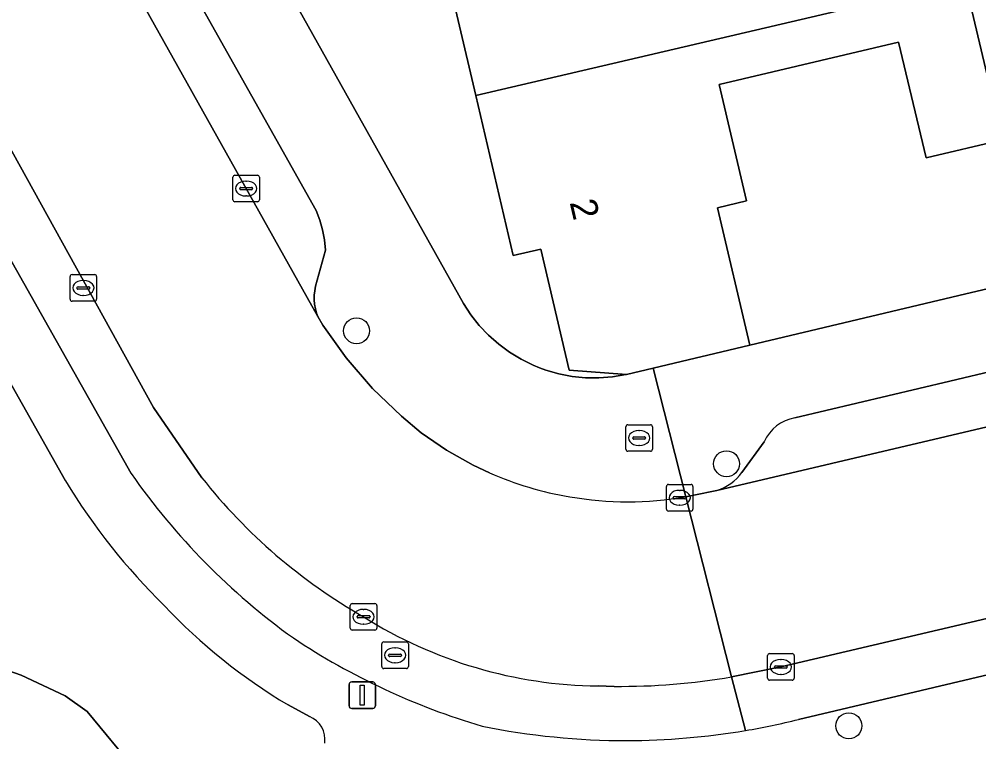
# Model space of a CAD drawing. Extents: x 158031 to 159244, y 380104 to 381214.
# Drawn here: x 158825.28 to 158861.42, y 380567.48 to 380594.69 of the extents above; entities that cross this region are included whole.
import ezdxf

# ---------------------------------------------------------------- set-up
doc = ezdxf.new("R2010")
doc.units = 0
for name, color, linetype in [('IMGEO_Boom', 7, 'Continuous'), ('IMGEO_Brandkraan', 7, 'Continuous'), ('IMGEO_Erf', 7, 'Continuous'), ('IMGEO_Groenvoorziening', 7, 'Continuous'), ('IMGEO_Kolk', 7, 'Continuous'), ('IMGEO_Lichtmast', 7, 'Continuous'), ('IMGEO_Muur', 7, 'Continuous'), ('IMGEO_Pand', 7, 'Continuous'), ('IMGEO_Pand_nummerreeks', 7, 'Continuous'), ('IMGEO_Parkeervlak_open', 7, 'Continuous'), ('IMGEO_Rijbaan_lokaal_gesloten', 7, 'Continuous'), ('IMGEO_Rioolput', 7, 'Continuous'), ('IMGEO_Voetpad_open', 7, 'Continuous')]:
    doc.layers.add(name, color=color, linetype=linetype)

msp = doc.modelspace()

# ---------------------------------------------------------------- linework, layer by layer
at = {"layer": 'IMGEO_Boom'}
for centre in [(158837.986, 380582.952), (158851.919, 380577.947), (158856.524, 380568.077)]:
    msp.add_circle(centre, 0.489, dxfattribs=at)
at = {"layer": 'IMGEO_Brandkraan'}
for p, q in [((158848.202, 380579.416), (158849.054, 380579.416)), ((158848.127, 380578.49), (158848.127, 380579.342)), ((158848.615, 380579.196), (158848.64, 380579.196)), ((158849.128, 380579.342), (158849.128, 380578.49)), ((158848.386, 380578.91), (158848.386, 380578.922)), ((158848.824, 380578.873), (158848.426, 380578.873)), ((158848.429, 380578.959), (158848.827, 380578.959)), ((158848.87, 380578.922), (158848.87, 380578.91)), ((158849.054, 380578.416), (158848.202, 380578.416)), ((158848.638, 380578.636), (158848.613, 380578.636))]:
    msp.add_line(p, q, dxfattribs=at)
for points in [[(158848.202, 380579.416), (158849.054, 380579.416)], [(158848.127, 380578.49), (158848.127, 380579.342)], [(158849.128, 380579.342), (158849.128, 380578.49)], [(158849.054, 380578.416), (158848.202, 380578.416)]]:
    msp.add_lwpolyline(points, dxfattribs=at)
for centre, radius, start, end in [((158848.204, 380579.34), 0.0765, 91.552, 178.448), ((158848.204, 380579.34), 0.0765, 91.552, 178.448), ((158849.052, 380579.34), 0.0765, 1.552, 88.448), ((158849.052, 380579.34), 0.0765, 1.552, 88.448), ((158848.426, 380578.919), 0.0403, 85.8775, 175.7526), ((158848.423, 380578.909), 0.0366, 178.938, 274.7102), ((158848.827, 380578.916), 0.043, 264.8664, 352.4533), ((158848.831, 380578.921), 0.0386, 1.7309, 96.639), ((158848.204, 380578.492), 0.0765, 181.552, 268.448), ((158848.204, 380578.492), 0.0765, 181.552, 268.448), ((158849.052, 380578.492), 0.0765, 271.552, 358.448), ((158849.052, 380578.492), 0.0765, 271.552, 358.448)]:
    msp.add_arc(centre, radius, start, end, dxfattribs=at)
for centre, major_axis, ratio, start_param, end_param in [((158848.614, 380578.916), (-0.387, 0.002), 0.722429, 4.712389, 7.853982), ((158848.639, 380578.916), (-0.39, 0.002), 0.717154, 1.570796, 4.712389)]:
    msp.add_ellipse(centre, major_axis=major_axis, ratio=ratio, start_param=start_param, end_param=end_param, dxfattribs=at)
at = {"layer": 'IMGEO_Erf'}
msp.add_lwpolyline([(158814.933, 380632.324), (158842.019, 380583.982), (158842.296, 380583.555), (158842.61, 380583.155), (158842.959, 380582.785), (158843.339, 380582.447), (158843.748, 380582.145), (158844.182, 380581.88), (158844.638, 380581.655), (158844.877, 380581.563), (158845.113, 380581.472), (158845.602, 380581.332), (158846.101, 380581.236), (158846.607, 380581.185), (158847.116, 380581.18), (158847.623, 380581.22), (158848.124, 380581.305), (158848.149, 380581.31), (158845.99, 380581.47), (158844.921, 380586.026), (158843.888, 380585.784), (158842.476, 380591.808), (158841.099, 380597.684)], dxfattribs=at)
msp.add_lwpolyline([(158862.309, 380590.147), (158859.433, 380589.463), (158858.397, 380593.822), (158851.64, 380592.224), (158852.667, 380587.842), (158851.576, 380587.585), (158852.79, 380582.412), (158860.664, 380584.282), (158863.54, 380584.965)], close=True, dxfattribs=at)
at = {"layer": 'IMGEO_Groenvoorziening'}
for points in [[(158811.337, 380597.907), (158806.385, 380595.117), (158820.064, 380570.69), (158820.864, 380571.023), (158822.032, 380571.149), (158825.356, 380569.99), (158827.018, 380569.201), (158827.843, 380568.615), (158829.693, 380566.379), (158830.239, 380565.156), (158835.279, 380566.391), (158836.022, 380566.573)], [(158827.03, 380577.302), (158820.147, 380589.495)], [(158836.217, 380568.425), (158835.41, 380568.867)]]:
    msp.add_lwpolyline(points, dxfattribs=at)
msp.add_lwpolyline([(158824.017, 380563.631), (158830.239, 380565.156), (158829.693, 380566.379), (158827.843, 380568.615), (158827.018, 380569.201), (158825.356, 380569.99), (158822.032, 380571.149), (158820.864, 380571.023), (158820.064, 380570.69)], close=True, dxfattribs=at)
for centre, radius, start, end in [((158847.421, 380589.634), 23.83, 211.1642, 225.5932), ((158846.278, 380587.187), 21.301, 223.1823, 239.3215), ((158835.861, 380567.557), 0.938, 352.0777, 67.6964)]:
    msp.add_arc(centre, radius, start, end, dxfattribs=at)
at = {"layer": 'IMGEO_Kolk'}
for p, q in [((158833.33, 380587.883), (158833.33, 380588.735)), ((158833.405, 380588.809), (158834.257, 380588.809)), ((158833.818, 380588.589), (158833.843, 380588.589)), ((158834.331, 380588.735), (158834.331, 380587.883)), ((158833.589, 380588.303), (158833.589, 380588.315)), ((158834.027, 380588.266), (158833.629, 380588.266)), ((158833.632, 380588.352), (158834.03, 380588.352)), ((158834.073, 380588.315), (158834.073, 380588.303)), ((158834.257, 380587.809), (158833.405, 380587.809)), ((158833.841, 380588.029), (158833.816, 380588.029)), ((158827.199, 380584.141), (158827.199, 380584.993)), ((158827.274, 380585.067), (158828.126, 380585.067)), ((158827.687, 380584.847), (158827.712, 380584.847)), ((158828.2, 380584.993), (158828.2, 380584.141)), ((158827.458, 380584.561), (158827.458, 380584.573)), ((158827.896, 380584.524), (158827.498, 380584.524)), ((158827.501, 380584.61), (158827.899, 380584.61)), ((158827.942, 380584.573), (158827.942, 380584.561)), ((158827.71, 380584.287), (158827.685, 380584.287)), ((158828.126, 380584.067), (158827.274, 380584.067)), ((158849.654, 380576.239), (158849.654, 380577.091)), ((158849.729, 380577.165), (158850.581, 380577.165)), ((158850.142, 380576.945), (158850.167, 380576.945)), ((158850.655, 380577.091), (158850.655, 380576.239)), ((158849.913, 380576.659), (158849.913, 380576.671)), ((158850.351, 380576.622), (158849.953, 380576.622)), ((158849.956, 380576.708), (158850.354, 380576.708)), ((158850.397, 380576.671), (158850.397, 380576.659)), ((158850.581, 380576.165), (158849.729, 380576.165)), ((158850.165, 380576.385), (158850.14, 380576.385)), ((158837.752, 380571.757), (158837.752, 380572.609)), ((158837.827, 380572.683), (158838.679, 380572.683)), ((158838.753, 380572.609), (158838.753, 380571.757)), ((158838.011, 380572.177), (158838.011, 380572.189)), ((158838.054, 380572.226), (158838.452, 380572.226)), ((158838.24, 380572.463), (158838.265, 380572.463)), ((158838.495, 380572.189), (158838.495, 380572.177)), ((158838.449, 380572.14), (158838.051, 380572.14)), ((158838.263, 380571.903), (158838.238, 380571.903)), ((158838.679, 380571.683), (158837.827, 380571.683)), ((158853.539, 380570.796), (158854.391, 380570.796)), ((158853.464, 380569.87), (158853.464, 380570.722)), ((158853.952, 380570.576), (158853.977, 380570.576)), ((158854.465, 380570.722), (158854.465, 380569.87)), ((158853.723, 380570.29), (158853.723, 380570.302)), ((158854.161, 380570.253), (158853.763, 380570.253)), ((158853.766, 380570.339), (158854.164, 380570.339)), ((158854.207, 380570.302), (158854.207, 380570.29)), ((158854.391, 380569.796), (158853.539, 380569.796)), ((158853.975, 380570.016), (158853.95, 380570.016))]:
    msp.add_line(p, q, dxfattribs=at)
for points in [[(158833.33, 380587.883), (158833.33, 380588.735)], [(158833.405, 380588.809), (158834.257, 380588.809)], [(158834.331, 380588.735), (158834.331, 380587.883)], [(158834.257, 380587.809), (158833.405, 380587.809)], [(158827.199, 380584.141), (158827.199, 380584.993)], [(158827.274, 380585.067), (158828.126, 380585.067)], [(158828.2, 380584.993), (158828.2, 380584.141)], [(158828.126, 380584.067), (158827.274, 380584.067)], [(158849.654, 380576.239), (158849.654, 380577.091)], [(158849.729, 380577.165), (158850.581, 380577.165)], [(158850.655, 380577.091), (158850.655, 380576.239)], [(158850.581, 380576.165), (158849.729, 380576.165)], [(158837.752, 380571.757), (158837.752, 380572.609)], [(158837.827, 380572.683), (158838.679, 380572.683)], [(158838.753, 380572.609), (158838.753, 380571.757)], [(158838.679, 380571.683), (158837.827, 380571.683)], [(158853.539, 380570.796), (158854.391, 380570.796)], [(158853.464, 380569.87), (158853.464, 380570.722)], [(158854.465, 380570.722), (158854.465, 380569.87)], [(158854.391, 380569.796), (158853.539, 380569.796)]]:
    msp.add_lwpolyline(points, dxfattribs=at)
for centre, radius, start, end in [((158833.407, 380588.733), 0.0765, 91.552, 178.448), ((158833.407, 380588.733), 0.0765, 91.552, 178.448), ((158834.255, 380588.733), 0.0765, 1.552, 88.448), ((158834.255, 380588.733), 0.0765, 1.552, 88.448), ((158833.629, 380588.312), 0.0403, 85.8775, 175.7526), ((158833.626, 380588.302), 0.0366, 178.938, 274.7102), ((158834.03, 380588.309), 0.043, 264.8664, 352.4533), ((158834.034, 380588.314), 0.0386, 1.7309, 96.639), ((158833.407, 380587.885), 0.0765, 181.552, 268.448), ((158833.407, 380587.885), 0.0765, 181.552, 268.448), ((158834.255, 380587.885), 0.0765, 271.552, 358.448), ((158834.255, 380587.885), 0.0765, 271.552, 358.448), ((158827.276, 380584.991), 0.0765, 91.552, 178.448), ((158827.276, 380584.991), 0.0765, 91.552, 178.448), ((158828.124, 380584.991), 0.0765, 1.552, 88.448), ((158828.124, 380584.991), 0.0765, 1.552, 88.448), ((158827.498, 380584.57), 0.0403, 85.8775, 175.7526), ((158827.495, 380584.56), 0.0366, 178.938, 274.7102), ((158827.899, 380584.567), 0.043, 264.8664, 352.4533), ((158827.903, 380584.572), 0.0386, 1.7309, 96.639), ((158827.276, 380584.143), 0.0765, 181.552, 268.448), ((158827.276, 380584.143), 0.0765, 181.552, 268.448), ((158828.124, 380584.143), 0.0765, 271.552, 358.448), ((158828.124, 380584.143), 0.0765, 271.552, 358.448), ((158849.731, 380577.089), 0.0765, 91.552, 178.448), ((158849.731, 380577.089), 0.0765, 91.552, 178.448), ((158850.579, 380577.089), 0.0765, 1.552, 88.448), ((158850.579, 380577.089), 0.0765, 1.552, 88.448), ((158849.953, 380576.668), 0.0403, 85.8775, 175.7526), ((158849.95, 380576.658), 0.0366, 178.938, 274.7102), ((158850.354, 380576.665), 0.043, 264.8664, 352.4533), ((158850.358, 380576.67), 0.0386, 1.7309, 96.639), ((158849.731, 380576.241), 0.0765, 181.552, 268.448), ((158849.731, 380576.241), 0.0765, 181.552, 268.448), ((158850.579, 380576.241), 0.0765, 271.552, 358.448), ((158850.579, 380576.241), 0.0765, 271.552, 358.448), ((158837.829, 380572.607), 0.0765, 91.552, 178.448), ((158837.829, 380572.607), 0.0765, 91.552, 178.448), ((158838.677, 380572.607), 0.0765, 1.552, 88.448), ((158838.677, 380572.607), 0.0765, 1.552, 88.448), ((158838.051, 380572.186), 0.0403, 85.8775, 175.7526), ((158838.456, 380572.188), 0.0386, 1.7309, 96.639), ((158838.048, 380572.176), 0.0366, 178.938, 274.7102), ((158838.452, 380572.183), 0.043, 264.8664, 352.4533), ((158837.829, 380571.759), 0.0765, 181.552, 268.448), ((158837.829, 380571.759), 0.0765, 181.552, 268.448), ((158838.677, 380571.759), 0.0765, 271.552, 358.448), ((158838.677, 380571.759), 0.0765, 271.552, 358.448), ((158853.541, 380570.72), 0.0765, 91.552, 178.448), ((158853.541, 380570.72), 0.0765, 91.552, 178.448), ((158854.389, 380570.72), 0.0765, 1.552, 88.448), ((158854.389, 380570.72), 0.0765, 1.552, 88.448), ((158853.763, 380570.299), 0.0403, 85.8775, 175.7526), ((158853.76, 380570.289), 0.0366, 178.938, 274.7102), ((158854.164, 380570.296), 0.043, 264.8664, 352.4533), ((158854.168, 380570.301), 0.0386, 1.7309, 96.639), ((158853.541, 380569.872), 0.0765, 181.552, 268.448), ((158853.541, 380569.872), 0.0765, 181.552, 268.448), ((158854.389, 380569.872), 0.0765, 271.552, 358.448), ((158854.389, 380569.872), 0.0765, 271.552, 358.448)]:
    msp.add_arc(centre, radius, start, end, dxfattribs=at)
for centre, major_axis, ratio, start_param, end_param in [((158833.817, 380588.309), (-0.387, 0.002), 0.722429, 4.712389, 7.853982), ((158833.842, 380588.309), (-0.39, 0.002), 0.717154, 1.570796, 4.712389), ((158827.686, 380584.567), (-0.387, 0.002), 0.722429, 4.712389, 7.853982), ((158827.711, 380584.567), (-0.39, 0.002), 0.717154, 1.570796, 4.712389), ((158850.141, 380576.665), (-0.387, 0.002), 0.722429, 4.712389, 7.853982), ((158850.166, 380576.665), (-0.39, 0.002), 0.717154, 1.570796, 4.712389), ((158838.239, 380572.183), (-0.387, 0.002), 0.722429, 4.712389, 7.853982), ((158838.264, 380572.183), (-0.39, 0.002), 0.717154, 1.570796, 4.712389), ((158853.951, 380570.296), (-0.387, 0.002), 0.722429, 4.712389, 7.853982), ((158853.976, 380570.296), (-0.39, 0.002), 0.717154, 1.570796, 4.712389)]:
    msp.add_ellipse(centre, major_axis=major_axis, ratio=ratio, start_param=start_param, end_param=end_param, dxfattribs=at)
at = {"layer": 'IMGEO_Lichtmast'}
for p, q in [((158837.807, 380569.729), (158838.597, 380569.729)), ((158838.597, 380569.729), (158837.807, 380569.729)), ((158837.707, 380568.829), (158837.707, 380569.629)), ((158837.707, 380569.629), (158837.707, 380568.829)), ((158838.697, 380569.629), (158838.697, 380568.829)), ((158838.697, 380568.829), (158838.697, 380569.629)), ((158838.597, 380568.729), (158837.807, 380568.729)), ((158837.807, 380568.729), (158838.597, 380568.729))]:
    msp.add_line(p, q, dxfattribs=at)
msp.add_lwpolyline([(158838.127, 380569.604), (158838.277, 380569.604), (158838.277, 380568.854), (158838.127, 380568.854), (158838.127, 380569.604)], dxfattribs=at)
for centre, start, end in [((158837.807, 380569.629), 90, 180), ((158837.807, 380569.629), 90, 180), ((158838.597, 380569.629), 0, 90), ((158838.597, 380569.629), 360, 90), ((158837.807, 380568.829), 180, 270), ((158837.807, 380568.829), 180, 270), ((158838.597, 380568.829), 270, 0), ((158838.597, 380568.829), 270, 0)]:
    msp.add_arc(centre, 0.1, start, end, dxfattribs=at)
at = {"layer": 'IMGEO_Muur'}
msp.add_lwpolyline([(158860.664, 380584.282), (158852.79, 380582.412)], dxfattribs=at)
at = {"layer": 'IMGEO_Pand'}
for points in [[(158841.099, 380597.684), (158842.476, 380591.808), (158856.068, 380594.994), (158856.033, 380595.143), (158855.613, 380596.933), (158850.761, 380595.796), (158849.838, 380599.733)], [(158851.576, 380587.585), (158852.667, 380587.842), (158851.64, 380592.224), (158858.397, 380593.822), (158859.433, 380589.463), (158862.309, 380590.147), (158861.153, 380595.012), (158860.85, 380596.288), (158856.033, 380595.143), (158856.068, 380594.994), (158842.476, 380591.808), (158843.888, 380585.784), (158844.921, 380586.026), (158845.99, 380581.47), (158848.149, 380581.31), (158849.158, 380581.55), (158852.79, 380582.412)]]:
    msp.add_lwpolyline(points, close=True, dxfattribs=at)
at = {"layer": 'IMGEO_Parkeervlak_open'}
for points in [[(158824.26, 380605.383), (158836.306, 380583.892), (158836.527, 380583.492), (158836.482, 380583.618), (158836.438, 380583.783), (158836.409, 380583.951), (158836.395, 380584.122), (158836.397, 380584.293), (158836.413, 380584.463), (158836.445, 380584.631), (158836.815, 380585.989), (158836.778, 380586.373), (158836.706, 380586.752), (158836.601, 380587.124), (158836.462, 380587.488), (158812.562, 380629.938)], [(158851.553, 380576.939), (158864.508, 380579.993), (158876.373, 380582.763), (158889.141, 380585.743), (158893.045, 380586.654), (158933.324, 380596.223), (158956.809, 380601.82), (158956.312, 380603.784), (158936.256, 380599.01), (158932.578, 380598.135), (158895.583, 380589.33), (158891.886, 380588.45), (158875.128, 380584.578), (158869.583, 380583.26), (158865.989, 380582.405), (158863.919, 380581.913), (158860.326, 380581.059), (158854.491, 380579.672)], [(158832.16, 380577.421), (158830.347, 380580.068), (158822.357, 380594.491)], [(158822.35, 380590.244), (158829.502, 380577.574)], [(158905.292, 380582.437), (158870.549, 380574.194), (158853.96, 380570.297), (158852.111, 380569.924), (158852.627, 380567.9)], [(158854.626, 380568.315), (158871.516, 380572.305), (158902.686, 380579.73)], [(158853.335, 380578.771), (158852.495, 380577.617)], [(158852.627, 380567.9), (158852.111, 380569.924)], [(158847.69, 380569.564), (158847.082, 380569.578)]]:
    msp.add_lwpolyline(points, dxfattribs=at)
for centre, radius, start, end in [((158854.745, 380578.154), 1.539, 99.5045, 156.362), ((158850.953, 380578.766), 1.924, 288.185, 323.3036), ((158850.727, 380592.409), 25.896, 214.9509, 234.2754), ((158848.671, 380590.462), 21.04, 218.3027, 240.3106), ((158847.276, 380586.504), 16.927, 237.7773, 269.3439), ((158850.15, 380593.269), 26.275, 236.3929, 253.5556), ((158847.935, 380593.878), 24.315, 269.422, 279.8886), ((158848.063, 380594.908), 27.391, 279.5924, 283.864), ((158848.116, 380594.59), 27.066, 258.4822, 270.1091), ((158848.121, 380594.711), 27.187, 270.0993, 279.5407)]:
    msp.add_arc(centre, radius, start, end, dxfattribs=at)
at = {"layer": 'IMGEO_Rijbaan_lokaal_gesloten'}
for points in [[(158748.029, 380726.974), (158757.809, 380709.552), (158759.661, 380706.252), (158759.764, 380706.069), (158763.233, 380699.889), (158768.32, 380690.845), (158768.668, 380690.225), (158772.877, 380682.742), (158810.02, 380616.484), (158820.231, 380598.271), (158822.357, 380594.491), (158830.347, 380580.068), (158832.16, 380577.421)], [(158999.117, 380604.815), (158997.312, 380611.42), (158994.286, 380610.681), (158964.208, 380603.569), (158956.809, 380601.82), (158933.324, 380596.223), (158893.045, 380586.654), (158889.141, 380585.743), (158876.373, 380582.763), (158864.508, 380579.993), (158851.553, 380576.939), (158851.369, 380576.896), (158850.382, 380576.701), (158852.111, 380569.924), (158853.96, 380570.297), (158870.549, 380574.194), (158905.292, 380582.437), (158906.769, 380582.786), (158907.421, 380582.94), (158912.673, 380584.186)], [(158842.992, 380577.609), (158842.377, 380577.899), (158841.374, 380578.462), (158840.425, 380579.112), (158839.68, 380579.732), (158838.59, 380580.784), (158837.597, 380581.929), (158836.711, 380583.159), (158836.527, 380583.492), (158836.306, 380583.892), (158824.26, 380605.383)], [(158852.111, 380569.924), (158850.382, 380576.701)], [(158847.082, 380569.578), (158847.69, 380569.564)]]:
    msp.add_lwpolyline(points, dxfattribs=at)
for centre, radius, start, end in [((158848.671, 380590.462), 21.04, 218.3027, 240.3106), ((158848.162, 380589.327), 12.808, 246.1915, 260.3579), ((158848.197, 380589.447), 12.932, 260.2968, 279.7294), ((158847.276, 380586.504), 16.927, 237.7773, 269.3439), ((158847.935, 380593.878), 24.315, 269.422, 279.8886)]:
    msp.add_arc(centre, radius, start, end, dxfattribs=at)
at = {"layer": 'IMGEO_Rioolput'}
for p, q in [((158838.936, 380570.309), (158838.936, 380571.161)), ((158839.011, 380571.235), (158839.863, 380571.235)), ((158839.937, 380571.161), (158839.937, 380570.309)), ((158839.238, 380570.778), (158839.636, 380570.778)), ((158839.424, 380571.015), (158839.449, 380571.015)), ((158839.195, 380570.729), (158839.195, 380570.741)), ((158839.633, 380570.692), (158839.235, 380570.692)), ((158839.447, 380570.455), (158839.422, 380570.455)), ((158839.679, 380570.741), (158839.679, 380570.729)), ((158839.863, 380570.235), (158839.011, 380570.235))]:
    msp.add_line(p, q, dxfattribs=at)
for points in [[(158838.936, 380570.309), (158838.936, 380571.161)], [(158839.011, 380571.235), (158839.863, 380571.235)], [(158839.937, 380571.161), (158839.937, 380570.309)], [(158839.863, 380570.235), (158839.011, 380570.235)]]:
    msp.add_lwpolyline(points, dxfattribs=at)
for centre, radius, start, end in [((158839.013, 380571.159), 0.0765, 91.552, 178.448), ((158839.013, 380571.159), 0.0765, 91.552, 178.448), ((158839.861, 380571.159), 0.0765, 1.552, 88.448), ((158839.861, 380571.159), 0.0765, 1.552, 88.448), ((158839.235, 380570.738), 0.0403, 85.8775, 175.7526), ((158839.64, 380570.74), 0.0386, 1.7309, 96.639), ((158839.232, 380570.728), 0.0366, 178.938, 274.7102), ((158839.636, 380570.735), 0.043, 264.8664, 352.4533), ((158839.013, 380570.311), 0.0765, 181.552, 268.448), ((158839.013, 380570.311), 0.0765, 181.552, 268.448), ((158839.861, 380570.311), 0.0765, 271.552, 358.448), ((158839.861, 380570.311), 0.0765, 271.552, 358.448)]:
    msp.add_arc(centre, radius, start, end, dxfattribs=at)
for centre, major_axis, ratio, start_param, end_param in [((158839.423, 380570.735), (-0.387, 0.002), 0.722429, 4.712389, 7.853982), ((158839.448, 380570.735), (-0.39, 0.002), 0.717154, 1.570796, 4.712389)]:
    msp.add_ellipse(centre, major_axis=major_axis, ratio=ratio, start_param=start_param, end_param=end_param, dxfattribs=at)
at = {"layer": 'IMGEO_Voetpad_open'}
msp.add_lwpolyline([(158848.057, 380642.926), (158846.953, 380642.661), (158852.026, 380621.299), (158852.866, 380617.761), (158854.089, 380618.052), (158855.186, 380613.434), (158856.693, 380613.792), (158858.635, 380605.618), (158860.85, 380596.288), (158861.153, 380595.012), (158862.309, 380590.147), (158863.54, 380584.965), (158864.93, 380585.295), (158863.693, 380590.508), (158862.246, 380596.596), (158857.817, 380615.232), (158856.318, 380614.873), (158855.175, 380619.641), (158853.72, 380619.292), (158851.295, 380629.411)], close=True, dxfattribs=at)
for points in [[(158842.296, 380583.555), (158842.019, 380583.982), (158814.933, 380632.324)], [(158812.562, 380629.938), (158836.462, 380587.488), (158836.601, 380587.124), (158836.706, 380586.752), (158836.778, 380586.373), (158836.815, 380585.989), (158836.445, 380584.631), (158836.413, 380584.463), (158836.397, 380584.293), (158836.395, 380584.122), (158836.409, 380583.951), (158836.438, 380583.783), (158836.482, 380583.618), (158836.527, 380583.492), (158836.711, 380583.159), (158837.597, 380581.929), (158838.59, 380580.784), (158839.68, 380579.732), (158840.425, 380579.112), (158841.374, 380578.462), (158842.377, 380577.899), (158842.992, 380577.609)], [(159001.216, 380617.555), (159000, 380617.268), (158962.653, 380608.457), (158959.363, 380607.684), (158955.966, 380606.927), (158952.007, 380605.964), (158935.019, 380601.833), (158932.119, 380601.143), (158931.662, 380601.034), (158930.681, 380600.803), (158890.726, 380591.392), (158887.35, 380590.625), (158864.93, 380585.295), (158863.54, 380584.965), (158860.664, 380584.282), (158852.79, 380582.412), (158849.158, 380581.55), (158850.382, 380576.701), (158851.369, 380576.896), (158851.553, 380576.939)], [(158854.491, 380579.672), (158860.326, 380581.059), (158863.919, 380581.913), (158865.989, 380582.405), (158869.583, 380583.26), (158875.128, 380584.578), (158891.886, 380588.45), (158895.583, 380589.33), (158932.578, 380598.135)], [(158819.884, 380591.912), (158819.92, 380590.218), (158820.147, 380589.495), (158827.03, 380577.302)], [(158829.502, 380577.574), (158822.35, 380590.244)], [(158850.382, 380576.701), (158849.158, 380581.55), (158848.149, 380581.31), (158848.124, 380581.305), (158847.623, 380581.22), (158847.116, 380581.18), (158846.607, 380581.185), (158846.101, 380581.236), (158845.602, 380581.332), (158845.113, 380581.472), (158844.877, 380581.563), (158844.638, 380581.655), (158844.182, 380581.88), (158843.748, 380582.145), (158843.339, 380582.447), (158842.959, 380582.785), (158842.61, 380583.155), (158842.296, 380583.555)], [(158902.686, 380579.73), (158871.516, 380572.305), (158854.626, 380568.315)], [(158852.495, 380577.617), (158853.335, 380578.771)], [(158835.41, 380568.867), (158836.217, 380568.425)]]:
    msp.add_lwpolyline(points, dxfattribs=at)
for centre, radius, start, end in [((158854.745, 380578.154), 1.539, 99.5045, 156.362), ((158850.953, 380578.766), 1.924, 288.185, 323.3036), ((158847.421, 380589.634), 23.83, 211.1642, 225.5932), ((158850.727, 380592.409), 25.896, 214.9509, 234.2754), ((158848.162, 380589.327), 12.808, 246.1915, 260.3579), ((158848.197, 380589.447), 12.932, 260.2968, 279.7294), ((158846.278, 380587.187), 21.301, 223.1823, 239.3215), ((158850.15, 380593.269), 26.275, 236.3929, 253.5556), ((158835.861, 380567.557), 0.938, 352.0777, 67.6964), ((158848.063, 380594.908), 27.391, 279.5924, 283.864), ((158848.116, 380594.59), 27.066, 258.4822, 270.1091), ((158848.121, 380594.711), 27.187, 270.0993, 279.5407)]:
    msp.add_arc(centre, radius, start, end, dxfattribs=at)

# ---------------------------------------------------------------- texts
at = {"layer": 'IMGEO_Pand_nummerreeks'}
msp.add_text('2', height=1, rotation=283.1893, dxfattribs=at).set_placement((158846.006, 380587.791))

doc.saveas('drawing.dxf')
